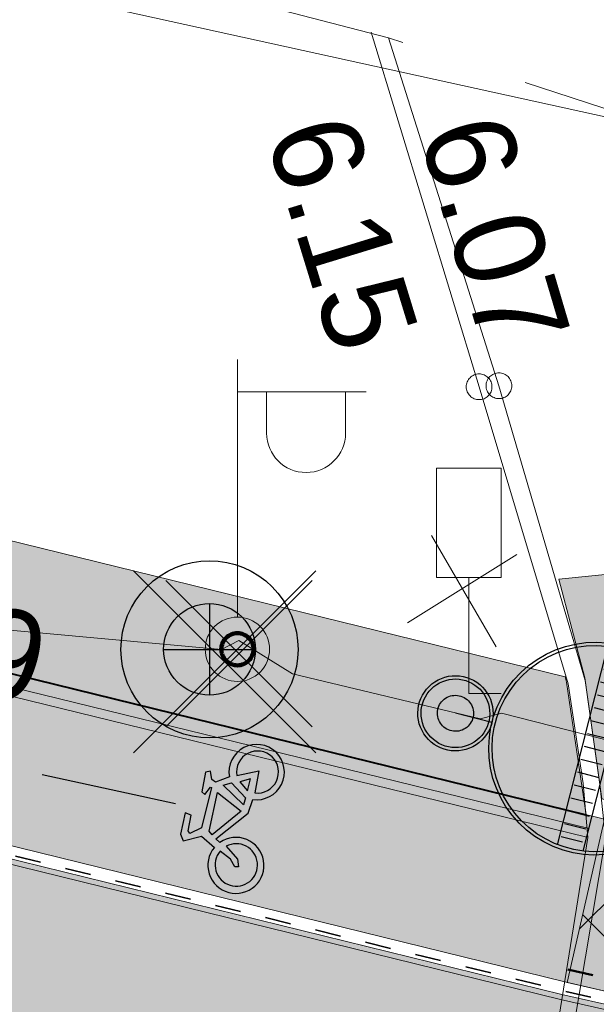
# Model space of a CAD drawing. Header units: metres. Extents: x 538891 to 1080079, y 6588829 to 13178720.
# Tile 560 of 656: x 539965.37 to 539969.84, y 6589312.12 to 6589319.77. Entities that reach past the tile are written whole.
import ezdxf

# ---------------------------------------------------------------- set-up
doc = ezdxf.new("R2010")
doc.units = ezdxf.units.M
doc.header["$LTSCALE"] = 0.4
for name, pattern in [('#16_019061_PP_TL_liiklusskeem$0$VIA31', [1, 0.5, -0.5]), ('#9_VIA31', [1, 0.5, -0.5]), ('TOOPIIR', [17.5, 15, -2.5])]:
    doc.linetypes.add(name, pattern=pattern)
doc.layers.add('GEO', color=7, linetype='Continuous')
doc.layers.add('KOLDE PST', color=7, linetype='Continuous')
doc.styles.add('Arial', font='arial.ttf')
doc.styles.add('HK Explorer Book', font='txt')
doc.linetypes.add('#15_019061_PP_ELV-4-01_v01_Puhas$0$KABEL3', pattern='A,7.5,-1.659124,-0.840876,["y",Arial,S=1.2,R=180,X=-0.840876,Y=0.134015],0,5.5,0,-0.840876,["y",Arial,S=1.2,R=0,X=-0.840876,Y=-0.6],-1.659124', length=18)
doc.linetypes.add('-SK-', pattern='A,25,-0.25,-5.975415,["SK",HK Explorer Book,S=3.5,R=0,X=-5.975415,Y=-1.75],-1.274585,25,-7.5', length=65)
doc.linetypes.add('MP_KBL', pattern='A,0,[1,MP_KBL.shx,S=1,R=0,X=0,Y=-0.5],-18.999', length=18.999)

# ---------------------------------------------------------------- blocks, each defined once
blk = doc.blocks.new('#9_019061_PP_TL (2D)')
at = {"linetype": 'Continuous', "lineweight": 0, "true_color": 0xffdf7f}
blk.add_hatch(color=41, dxfattribs=at).paths.add_polyline_path([(540078.0033, 6589286.7423), (539977.6469, 6589311.7785), (539969.9076, 6589313.5547), (539852.4138, 6589342.4308), (539846.4696, 6589343.9242), (539792.5735, 6589357.3852), (539787.2162, 6589358.7225), (539640.4989, 6589395.7995), (539628.2654, 6589398.679), (539563.8529, 6589414.9644), (539555.9774, 6589416.8194), (539478.7291, 6589436.237), (539478.4122, 6589434.9762), (539555.6416, 6589415.5634), (539563.5342, 6589413.7041), (539630.8259, 6589396.6907), (539632.5627, 6589396.2912), (539640.0546, 6589394.5709), (539786.8499, 6589357.4742), (539792.2585, 6589356.1239), (539846.1546, 6589342.6629), (539852.1036, 6589341.1684), (539969.5973, 6589312.2922), (539977.3441, 6589310.5142), (540019.7245, 6589299.9414), (540032.932, 6589296.6465), (540077.6886, 6589285.481), (540077.6957, 6589285.4791)])
at = {"linetype": 'Continuous', "lineweight": 0, "true_color": 0xadadad}
h = blk.add_hatch(color=253, dxfattribs=at)
edge = h.paths.add_edge_path()
edge.add_line((539477.7627, 6589431.943), (539486.2568, 6589429.8079))
edge.add_line((539486.2568, 6589429.8079), (539486.1105, 6589429.226))
edge.add_line((539486.1105, 6589429.226), (539487.5653, 6589428.8603))
edge.add_line((539487.5653, 6589428.8603), (539487.7115, 6589429.4422))
edge.add_line((539487.7115, 6589429.4422), (539555.6592, 6589412.3625))
edge.add_line((539555.6592, 6589412.3625), (539562.7558, 6589410.6487))
edge.add_line((539562.7558, 6589410.6487), (539566.8069, 6589409.6791))
edge.add_line((539566.8069, 6589409.6791), (539620.1117, 6589396.2021))
edge.add_arc((539619.597, 6589394.1661), 2.1, -13.65347, 75.81127, ccw=False)
edge.add_line((539621.6376, 6589393.6704), (539620.7163, 6589389.8777))
edge.add_line((539620.7163, 6589389.8777), (539624.4089, 6589388.9807))
edge.add_line((539624.4089, 6589388.9807), (539625.3126, 6589392.7008))
edge.add_arc((539627.3532, 6589392.2051), 2.1, 75.81125, 166.34655, ccw=False)
edge.add_line((539627.868, 6589394.241), (539632.6018, 6589393.0442))
edge.add_line((539632.6018, 6589393.0442), (539643.0719, 6589390.611))
edge.add_line((539643.0719, 6589390.611), (539786.0372, 6589354.4821))
edge.add_line((539786.0372, 6589354.4821), (539792.3012, 6589352.918))
edge.add_line((539792.3012, 6589352.918), (539845.3439, 6589339.6702))
edge.add_line((539845.3439, 6589339.6702), (539851.4125, 6589338.146))
edge.add_line((539851.4125, 6589338.146), (539860.749, 6589335.8514))
edge.add_line((539860.749, 6589335.8514), (539968.6993, 6589309.3207))
edge.add_line((539968.6993, 6589309.3207), (539969.2266, 6589309.1971))
edge.add_line((539969.2266, 6589309.1971), (539974.9736, 6589307.8505))
edge.add_line((539974.9736, 6589307.8505), (539975.8876, 6589307.6363))
edge.add_line((539975.8876, 6589307.6363), (539978.9425, 6589306.9204))
edge.add_line((539978.9425, 6589306.9204), (540047.1254, 6589289.9107))
edge.add_arc((540046.6171, 6589287.8731), 2.1, -13.97098, 75.9922, ccw=False)
edge.add_line((540048.6549, 6589287.3661), (540047.8151, 6589283.9904))
edge.add_line((540047.8151, 6589283.9904), (540051.5027, 6589283.073))
edge.add_line((540051.5027, 6589283.073), (540052.3413, 6589286.4437))
edge.add_arc((540054.3792, 6589285.9367), 2.1, 75.99219, 166.02903, ccw=False)
edge.add_line((540054.8875, 6589287.9742), (540076.8169, 6589282.5034))
edge.add_line((540076.8169, 6589282.5034), (540083.4395, 6589280.8094))
edge.add_line((540083.4395, 6589280.8094), (540088.4942, 6589279.5354))
edge.add_arc((540094.4575, 6589303.1955), 24.4, 255.8537, 302.82323)
edge.add_line((540107.6835, 6589282.691), (540136.9507, 6589301.5692))
edge.add_arc((540138.089, 6589299.8045), 2.1, 48.26669, 122.82323, ccw=False)
edge.add_line((540139.4869, 6589301.3716), (540137.7713, 6589305.6684))
edge.add_line((540137.7713, 6589305.6684), (540106.0574, 6589285.212))
edge.add_arc((540094.4575, 6589303.1955), 21.4, 255.8537, 302.82323, ccw=False)
edge.add_line((540089.2274, 6589282.4444), (540083.9479, 6589283.7751))
edge.add_line((540083.9479, 6589283.7751), (540077.6641, 6589285.384))
edge.add_line((540077.6641, 6589285.384), (540032.9078, 6589296.5495))
edge.add_line((540032.9078, 6589296.5495), (540019.7003, 6589299.8444))
edge.add_line((540019.7003, 6589299.8444), (539977.3208, 6589310.4169))
edge.add_line((539977.3208, 6589310.4169), (539969.5742, 6589312.1949))
edge.add_line((539969.5742, 6589312.1949), (539852.0795, 6589341.0713))
edge.add_line((539852.0795, 6589341.0713), (539846.1303, 6589342.5659))
edge.add_line((539846.1303, 6589342.5659), (539792.2343, 6589356.0269))
edge.add_line((539792.2343, 6589356.0269), (539786.8255, 6589357.3772))
edge.add_line((539786.8255, 6589357.3772), (539640.0312, 6589394.4737))
edge.add_line((539640.0312, 6589394.4737), (539632.5403, 6589396.1938))
edge.add_line((539632.5403, 6589396.1938), (539630.8025, 6589396.5935))
edge.add_line((539630.8025, 6589396.5935), (539563.5105, 6589413.6069))
edge.add_line((539563.5105, 6589413.6069), (539555.618, 6589415.4662))
edge.add_line((539555.618, 6589415.4662), (539478.4851, 6589434.8547))
edge.add_line((539478.4851, 6589434.8547), (539477.7627, 6589431.943))
at = {"linetype": 'Continuous', "lineweight": 0, "true_color": 0xd7cdff}
blk.add_hatch(color=254, dxfattribs=at).paths.add_polyline_path([(539969.8854, 6589313.7137), (539969.754, 6589314.654), (539969.551, 6589315.421), (539973.623, 6589315.8305), (539977.695, 6589316.24), (539977.3915, 6589315.6906), (539976.5208, 6589312.1908)])
at = {"linetype": 'Continuous', "lineweight": 9}
h = blk.add_hatch(dxfattribs=at)
h.set_pattern_fill('#9_ANSI37_1', style=0, pattern_type=2)
h.set_pattern_definition([(45, (0, 0), (-0.449012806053, 0.449012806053), []), (135, (0, 0), (-0.449012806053, -0.449012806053), [])])
h.paths.add_polyline_path([(539969.9076, 6589313.5547), (539969.6168, 6589312.2878), (539976.34, 6589310.7446), (539976.6308, 6589312.0117)])
at = {"color": 5, "linetype": 'Continuous', "lineweight": 40, "true_color": 0x0000ff}
blk.add_line((539934.579, 6589322.2373), (539969.7632, 6589313.5902), dxfattribs=at)
at = {"color": 26, "linetype": 'Continuous', "lineweight": 9, "true_color": 0x7f1f00, "flags": 128}
for points in [[(539478.3784, 6589434.8403), (539555.6085, 6589415.4274), (539563.501, 6589413.5681), (539630.7931, 6589396.5546), (539632.5313, 6589396.1548), (539640.0218, 6589394.4348), (539786.8158, 6589357.3384), (539792.2246, 6589355.9881), (539846.1206, 6589342.5271), (539852.0698, 6589341.0325), (539969.5649, 6589312.156), (539977.3115, 6589310.378), (540019.6906, 6589299.8056), (540032.8981, 6589296.5107), (540077.6543, 6589285.3452), (540083.938, 6589283.7363), (540089.2176, 6589282.4056, 0.207862), (540106.0791, 6589285.1784), (540137.895, 6589305.7007)], [(539478.4122, 6589434.9762), (539555.6416, 6589415.5634), (539563.5342, 6589413.7041), (539630.8259, 6589396.6907), (539632.5627, 6589396.2912), (539640.0546, 6589394.5709), (539786.8499, 6589357.4742), (539792.2585, 6589356.1239), (539846.1546, 6589342.6629), (539852.1036, 6589341.1684), (539969.5973, 6589312.2922), (539977.3441, 6589310.5142), (540019.7245, 6589299.9414), (540032.932, 6589296.6465), (540077.6886, 6589285.481), (540083.9725, 6589283.872), (540089.2518, 6589282.5414, 0.207862), (540106.0032, 6589285.2961), (540137.8191, 6589305.8183)]]:
    blk.add_lwpolyline(points, format="xyb", dxfattribs=at)
at = {"color": 26, "linetype": '#9_VIA31', "lineweight": 35, "true_color": 0x7f1f00, "flags": 128}
blk.add_lwpolyline([(538967.1483, 6589597.1198), (538965.7735, 6589591.5311), (538963.4364, 6589580.6686, 0.090401), (538963.1942, 6589573.0076), (538965.8297, 6589555.4153, 0.276139), (538973.2354, 6589546.3975), (538977.3219, 6589545.1854), (538983.151, 6589543.6469, 0.054191), (538991.0305, 6589542.4578), (538997.302, 6589542.1974, -0.05419), (539002.245, 6589541.4515), (539020.5147, 6589536.6295), (539037.1212, 6589531.4502, 0.091075), (539048.3729, 6589530.0857), (539075.1436, 6589531.72, -0.076752), (539091.2903, 6589530.2261), (539160.9259, 6589512.7814), (539209.5338, 6589500.5119), (539288.5486, 6589480.4527, 0.019126), (539291.6426, 6589479.7921), (539316.1157, 6589475.5377), (539397.2134, 6589455.1415), (539432.3306, 6589446.2745), (539471.4818, 6589436.6141), (539478.3953, 6589434.9083), (539555.6251, 6589415.4954), (539563.5176, 6589413.6361), (539630.8095, 6589396.6227), (539632.547, 6589396.223), (539640.0382, 6589394.5029), (539786.8328, 6589357.4063), (539792.2416, 6589356.056), (539846.1376, 6589342.595), (539852.0867, 6589341.1004), (539969.5811, 6589312.2241), (539977.3278, 6589310.4461), (540019.7076, 6589299.8735), (540032.915, 6589296.5786), (540077.6715, 6589285.4131), (540083.9553, 6589283.8041), (540089.2347, 6589282.4735, 0.207862), (540106.0411, 6589285.2372), (540137.857, 6589305.7595)], format="xyb", dxfattribs=at)
at = {"color": 41, "linetype": 'Continuous', "lineweight": 9, "true_color": 0xffdf7f, "flags": 128}
blk.add_lwpolyline([(539640.0546, 6589394.5709), (539786.8499, 6589357.4742), (539792.2585, 6589356.1239), (539846.1546, 6589342.6629), (539852.1036, 6589341.1684), (539969.5973, 6589312.2922), (539977.3441, 6589310.5142), (540019.7245, 6589299.9414), (540032.932, 6589296.6465), (540077.6886, 6589285.481), (540077.6957, 6589285.4791), (540078.0033, 6589286.7423), (539977.6469, 6589311.7785), (539969.9076, 6589313.5547), (539852.4138, 6589342.4308), (539846.4696, 6589343.9242), (539792.5735, 6589357.3852), (539787.2162, 6589358.7225), (539640.4989, 6589395.7995)], dxfattribs=at)
at = {"color": 251, "linetype": 'Continuous', "lineweight": 9, "true_color": 0x5b5b5b, "flags": 128}
blk.add_lwpolyline([(540032.9078, 6589296.5495), (540019.7003, 6589299.8444), (539977.3208, 6589310.4169), (539969.5742, 6589312.1949), (539852.0795, 6589341.0713), (539846.1303, 6589342.5659), (539792.2343, 6589356.0269), (539786.8255, 6589357.3772), (539640.0312, 6589394.4737)], dxfattribs=at)
at = {"color": 254, "linetype": 'Continuous', "lineweight": 9, "true_color": 0xd7cdff, "flags": 128}
blk.add_lwpolyline([(539969.8854, 6589313.7137), (539969.754, 6589314.654), (539969.551, 6589315.421), (539973.623, 6589315.8305), (539977.695, 6589316.24), (539977.3915, 6589315.6906), (539976.5208, 6589312.1908)], close=True, dxfattribs=at)
at = {"color": 7, "linetype": 'Continuous', "lineweight": 9, "flags": 128}
blk.add_lwpolyline([(539969.9076, 6589313.5547), (539969.6168, 6589312.2878), (539976.34, 6589310.7446), (539976.6308, 6589312.0117)], close=True, dxfattribs=at)
blk = doc.blocks.new('KOLDE PST TL')
at = {"color": 7}
blk.add_blockref('#9_019061_PP_TL (2D)', (0, 0), dxfattribs=at)
blk = doc.blocks.new('#13_Kolde pst HP -xref$0$likvideeritav')
at = {"color": 1, "linetype": 'Continuous', "lineweight": 25, "true_color": 0xff0000}
for p, q in [((0.7071, -0.7071), (-0.7071, 0.7071)), ((0.7071, 0.7071), (-0.7071, -0.7071))]:
    blk.add_line(p, q, dxfattribs=at)
blk = doc.blocks.new('#13_KOLDE TAIM (2D)')
at = {"linetype": 'Continuous', "lineweight": 0, "true_color": 0xc4f877}
blk.add_hatch(color=71, dxfattribs=at).paths.add_polyline_path([(539935.4085, 6589325.6376), (539936.3854, 6589325.3975), (539935.7887, 6589322.9697), (539969.5999, 6589314.66), (539969.611, 6589314.619), (539969.7632, 6589313.5902), (539934.579, 6589322.2373), (539935.1756, 6589324.665)])
at = {"color": 71, "linetype": 'Continuous', "lineweight": 5, "true_color": 0xc4f877, "flags": 128}
blk.add_lwpolyline([(539935.4085, 6589325.6376), (539936.3854, 6589325.3975), (539935.7887, 6589322.9697), (539969.5999, 6589314.66), (539969.611, 6589314.619), (539969.7632, 6589313.5902), (539934.579, 6589322.2373), (539935.1756, 6589324.665)], close=True, dxfattribs=at)
at = {"color": 1, "true_color": 0xff0000}
blk.add_blockref('#13_Kolde pst HP -xref$0$likvideeritav', (539966.9574, 6589314.7776), dxfattribs=at)
blk = doc.blocks.new('Kolde pst Taim')
at = {"color": 13, "true_color": 0xff4646}
blk.add_blockref('#13_KOLDE TAIM (2D)', (0, 0), dxfattribs=at)
blk = doc.blocks.new('#15_019061_PP_ELV-4-01_v01_Puhas$0$A$C2D7D09D12')
at = {"color": 1, "linetype": 'Continuous', "lineweight": 25, "true_color": 0xff0000}
for p, q in [((0.0354, 0.0354), (1.1707, 1.1707)), ((0.0354, 1.1707), (1.1707, 0.0354))]:
    blk.add_line(p, q, dxfattribs=at)
blk = doc.blocks.new('#15_019061_PP_ELV-4-01_v01_Puhas$0$A$C02C50846')
at = {"color": 1, "linetype": 'Continuous', "lineweight": 25, "true_color": 0xff0000}
for p, q in [((1.6261, 0.2195), (0.9864, 1.9568)), ((1.4008, 0.1366), (0.7612, 1.8739)), ((2.0955, 1.3787), (2.4144, 1.4962))]:
    blk.add_line(p, q, dxfattribs=at)
at = {"color": 1, "linetype": '#15_019061_PP_ELV-4-01_v01_Puhas$0$KABEL3', "lineweight": 25, "true_color": 0xff0000}
for p, q in [((0.9993, 1.8739), (0.8116, 1.8048)), ((1.0407, 1.7613), (0.853, 1.6921)), ((1.0822, 1.6486), (0.8945, 1.5795)), ((1.1237, 1.536), (0.936, 1.4669)), ((1.1651, 1.4234), (0.9774, 1.3543)), ((1.2066, 1.3108), (1.0189, 1.2417)), ((1.248, 1.1982), (1.0604, 1.1291)), ((1.2863, 1.0844), (1.0986, 1.0153)), ((1.3277, 0.9718), (1.1401, 0.9027)), ((1.3692, 0.8592), (1.1815, 0.7901)), ((1.4107, 0.7466), (1.223, 0.6775)), ((1.4521, 0.634), (1.2645, 0.5649)), ((1.4936, 0.5214), (1.3059, 0.4523)), ((1.5351, 0.4088), (1.3474, 0.3397)), ((1.5765, 0.2961), (1.3888, 0.227))]:
    blk.add_line(p, q, dxfattribs=at)
at = {"color": 1, "linetype": 'Continuous', "lineweight": 25, "true_color": 0xff0000, "flags": 128}
for points in [[(2.1547, 1.0467), (2.15, 0.9525), (2.1362, 0.8592), (2.1133, 0.7677), (2.0815, 0.6789), (2.0412, 0.5936), (1.9927, 0.5127), (1.9365, 0.437), (1.8732, 0.3671), (1.8033, 0.3038), (1.7275, 0.2476), (1.6467, 0.1991), (1.5614, 0.1588), (1.4726, 0.127), (1.3811, 0.1041), (1.2878, 0.0903), (1.1936, 0.0856), (1.0994, 0.0903), (1.0061, 0.1041), (0.9146, 0.127), (0.8258, 0.1588), (0.7406, 0.1991), (0.6597, 0.2476), (0.5839, 0.3038), (0.514, 0.3671), (0.4507, 0.437), (0.3945, 0.5127), (0.346, 0.5936), (0.3057, 0.6789), (0.2739, 0.7677), (0.251, 0.8592), (0.2372, 0.9525), (0.2326, 1.0467), (0.2372, 1.1409), (0.251, 1.2342), (0.2739, 1.3257), (0.3057, 1.4145), (0.346, 1.4997), (0.3945, 1.5806), (0.4507, 1.6564), (0.514, 1.7263), (0.5839, 1.7896), (0.6597, 1.8458), (0.7406, 1.8943), (0.8258, 1.9346), (0.9146, 1.9664), (1.0061, 1.9893), (1.0994, 2.0031), (1.1936, 2.0077), (1.2878, 2.0031), (1.3811, 1.9893), (1.4726, 1.9664), (1.5614, 1.9346), (1.6467, 1.8943), (1.7275, 1.8458), (1.8033, 1.7896), (1.8732, 1.7263), (1.9365, 1.6564), (1.9927, 1.5806), (2.0412, 1.4997), (2.0815, 1.4145), (2.1133, 1.3257), (2.1362, 1.2342), (2.15, 1.1409)], [(2.1247, 1.0467), (2.1202, 0.9554), (2.1068, 0.865), (2.0846, 0.7764), (2.0538, 0.6904), (2.0147, 0.6078), (1.9678, 0.5294), (1.9133, 0.456), (1.852, 0.3883), (1.7843, 0.327), (1.7109, 0.2725), (1.6325, 0.2256), (1.5499, 0.1865), (1.4639, 0.1557), (1.3753, 0.1335), (1.2849, 0.1201), (1.1936, 0.1156), (1.1024, 0.1201), (1.012, 0.1335), (0.9233, 0.1557), (0.8373, 0.1865), (0.7547, 0.2256), (0.6763, 0.2725), (0.603, 0.327), (0.5353, 0.3883), (0.4739, 0.456), (0.4195, 0.5294), (0.3725, 0.6078), (0.3334, 0.6904), (0.3026, 0.7764), (0.2804, 0.865), (0.267, 0.9554), (0.2626, 1.0467), (0.267, 1.1379), (0.2804, 1.2283), (0.3026, 1.317), (0.3334, 1.403), (0.3725, 1.4856), (0.4195, 1.564), (0.4739, 1.6373), (0.5353, 1.705), (0.603, 1.7664), (0.6763, 1.8208), (0.7547, 1.8678), (0.8373, 1.9069), (0.9233, 1.9376), (1.012, 1.9599), (1.1024, 1.9733), (1.1936, 1.9777), (1.2849, 1.9733), (1.3753, 1.9599), (1.4639, 1.9376), (1.5499, 1.9069), (1.6325, 1.8678), (1.7109, 1.8208), (1.7843, 1.7664), (1.852, 1.705), (1.9133, 1.6373), (1.9678, 1.564), (2.0147, 1.4856), (2.0538, 1.403), (2.0846, 1.317), (2.1068, 1.2283), (2.1202, 1.1379)], [(2.7543, 1.4962), (2.7527, 1.4629), (2.7478, 1.4299), (2.7397, 1.3975), (2.7285, 1.3661), (2.7142, 1.336), (2.6971, 1.3074), (2.6772, 1.2806), (2.6548, 1.2558), (2.6301, 1.2334), (2.6033, 1.2136), (2.5747, 1.1964), (2.5445, 1.1822), (2.5131, 1.1709), (2.4808, 1.1628), (2.4478, 1.1579), (2.4144, 1.1563), (2.3811, 1.1579), (2.3481, 1.1628), (2.3158, 1.1709), (2.2844, 1.1822), (2.2542, 1.1964), (2.2256, 1.2136), (2.1988, 1.2334), (2.1741, 1.2558), (2.1517, 1.2806), (2.1318, 1.3074), (2.1147, 1.336), (2.1004, 1.3661), (2.0892, 1.3975), (2.0811, 1.4299), (2.0762, 1.4629), (2.0745, 1.4962), (2.0762, 1.5295), (2.0811, 1.5625), (2.0892, 1.5949), (2.1004, 1.6263), (2.1147, 1.6564), (2.1318, 1.685), (2.1517, 1.7118), (2.1741, 1.7365), (2.1988, 1.7589), (2.2256, 1.7788), (2.2542, 1.796), (2.2844, 1.8102), (2.3158, 1.8214), (2.3481, 1.8296), (2.3811, 1.8344), (2.4144, 1.8361), (2.4478, 1.8344), (2.4808, 1.8296), (2.5131, 1.8214), (2.5445, 1.8102), (2.5747, 1.796), (2.6033, 1.7788), (2.6301, 1.7589), (2.6548, 1.7365), (2.6772, 1.7118), (2.6971, 1.685), (2.7142, 1.6564), (2.7285, 1.6263), (2.7397, 1.5949), (2.7478, 1.5625), (2.7527, 1.5295)], [(2.7243, 1.4962), (2.7229, 1.4658), (2.7184, 1.4357), (2.711, 1.4062), (2.7008, 1.3776), (2.6878, 1.3501), (2.6721, 1.324), (2.654, 1.2996), (2.6336, 1.2771), (2.611, 1.2566), (2.5866, 1.2385), (2.5605, 1.2229), (2.533, 1.2099), (2.5044, 1.1996), (2.4749, 1.1922), (2.4448, 1.1878), (2.4144, 1.1863), (2.3841, 1.1878), (2.354, 1.1922), (2.3245, 1.1996), (2.2959, 1.2099), (2.2684, 1.2229), (2.2423, 1.2385), (2.2178, 1.2566), (2.1953, 1.2771), (2.1749, 1.2996), (2.1568, 1.324), (2.1411, 1.3501), (2.1281, 1.3776), (2.1179, 1.4062), (2.1105, 1.4357), (2.106, 1.4658), (2.1045, 1.4962), (2.106, 1.5266), (2.1105, 1.5566), (2.1179, 1.5861), (2.1281, 1.6148), (2.1411, 1.6423), (2.1568, 1.6684), (2.1749, 1.6928), (2.1953, 1.7153), (2.2178, 1.7357), (2.2423, 1.7539), (2.2684, 1.7695), (2.2959, 1.7825), (2.3245, 1.7927), (2.354, 1.8001), (2.3841, 1.8046), (2.4144, 1.8061), (2.4448, 1.8046), (2.4749, 1.8001), (2.5044, 1.7927), (2.533, 1.7825), (2.5605, 1.7695), (2.5866, 1.7539), (2.611, 1.7357), (2.6336, 1.7153), (2.654, 1.6928), (2.6721, 1.6684), (2.6878, 1.6423), (2.7008, 1.6148), (2.711, 1.5861), (2.7184, 1.5566), (2.7229, 1.5266)], [(2.5772, 1.4962), (2.5764, 1.4802), (2.5741, 1.4644), (2.5702, 1.4489), (2.5648, 1.4339), (2.558, 1.4195), (2.5498, 1.4057), (2.5403, 1.3929), (2.5296, 1.3811), (2.5177, 1.3704), (2.5049, 1.3608), (2.4912, 1.3526), (2.4767, 1.3458), (2.4617, 1.3404), (2.4462, 1.3365), (2.4304, 1.3342), (2.4144, 1.3334), (2.3985, 1.3342), (2.3827, 1.3365), (2.3672, 1.3404), (2.3522, 1.3458), (2.3377, 1.3526), (2.324, 1.3608), (2.3112, 1.3704), (2.2993, 1.3811), (2.2886, 1.3929), (2.2791, 1.4057), (2.2709, 1.4195), (2.2641, 1.4339), (2.2587, 1.4489), (2.2548, 1.4644), (2.2524, 1.4802), (2.2517, 1.4962), (2.2524, 1.5121), (2.2548, 1.5279), (2.2587, 1.5434), (2.2641, 1.5585), (2.2709, 1.5729), (2.2791, 1.5866), (2.2886, 1.5995), (2.2993, 1.6113), (2.3112, 1.622), (2.324, 1.6315), (2.3377, 1.6397), (2.3522, 1.6466), (2.3672, 1.652), (2.3827, 1.6558), (2.3985, 1.6582), (2.4144, 1.659), (2.4304, 1.6582), (2.4462, 1.6558), (2.4617, 1.652), (2.4767, 1.6466), (2.4912, 1.6397), (2.5049, 1.6315), (2.5177, 1.622), (2.5296, 1.6113), (2.5403, 1.5995), (2.5498, 1.5866), (2.558, 1.5729), (2.5648, 1.5585), (2.5702, 1.5434), (2.5741, 1.5279), (2.5764, 1.5121)]]:
    blk.add_lwpolyline(points, close=True, dxfattribs=at)
blk = doc.blocks.new('#15_Kolde pst ELV-3 (2D)')
at = {"color": 1, "linetype": 'Continuous', "lineweight": 25, "true_color": 0xff0000}
for p, q in [((539966.8397, 6589315.2305), (539966.8397, 6589314.5187)), ((539966.4838, 6589314.8746), (539967.1956, 6589314.8746))]:
    blk.add_line(p, q, dxfattribs=at)
at = {"color": 1, "linetype": 'Continuous', "lineweight": 25, "true_color": 0xff0000, "flags": 128}
for points in [[(539967.5274, 6589314.8746), (539967.5241, 6589314.8072), (539967.5142, 6589314.7404), (539967.4978, 6589314.6749), (539967.4751, 6589314.6114), (539967.4462, 6589314.5504), (539967.4115, 6589314.4925), (539967.3713, 6589314.4383), (539967.326, 6589314.3883), (539967.276, 6589314.343), (539967.2218, 6589314.3028), (539967.1639, 6589314.2681), (539967.1029, 6589314.2392), (539967.0393, 6589314.2165), (539966.9739, 6589314.2001), (539966.9071, 6589314.1902), (539966.8397, 6589314.1869), (539966.7723, 6589314.1902), (539966.7055, 6589314.2001), (539966.6401, 6589314.2165), (539966.5765, 6589314.2392), (539966.5155, 6589314.2681), (539966.4576, 6589314.3028), (539966.4034, 6589314.343), (539966.3534, 6589314.3883), (539966.3081, 6589314.4383), (539966.2679, 6589314.4925), (539966.2332, 6589314.5504), (539966.2043, 6589314.6114), (539966.1816, 6589314.6749), (539966.1652, 6589314.7404), (539966.1553, 6589314.8072), (539966.152, 6589314.8746), (539966.1553, 6589314.942), (539966.1652, 6589315.0088), (539966.1816, 6589315.0742), (539966.2043, 6589315.1378), (539966.2332, 6589315.1988), (539966.2679, 6589315.2567), (539966.3081, 6589315.3109), (539966.3534, 6589315.3609), (539966.4034, 6589315.4062), (539966.4576, 6589315.4464), (539966.5155, 6589315.4811), (539966.5765, 6589315.51), (539966.6401, 6589315.5327), (539966.7055, 6589315.5491), (539966.7723, 6589315.559), (539966.8397, 6589315.5623), (539966.9071, 6589315.559), (539966.9739, 6589315.5491), (539967.0393, 6589315.5327), (539967.1029, 6589315.51), (539967.1639, 6589315.4811), (539967.2218, 6589315.4464), (539967.276, 6589315.4062), (539967.326, 6589315.3609), (539967.3713, 6589315.3109), (539967.4115, 6589315.2567), (539967.4462, 6589315.1988), (539967.4751, 6589315.1378), (539967.4978, 6589315.0742), (539967.5142, 6589315.0088), (539967.5241, 6589314.942)], [(539967.5274, 6589314.8746), (539967.5241, 6589314.8072), (539967.5142, 6589314.7404), (539967.4978, 6589314.6749), (539967.4751, 6589314.6114), (539967.4462, 6589314.5504), (539967.4115, 6589314.4925), (539967.3713, 6589314.4383), (539967.326, 6589314.3883), (539967.276, 6589314.343), (539967.2218, 6589314.3028), (539967.1639, 6589314.2681), (539967.1029, 6589314.2392), (539967.0393, 6589314.2165), (539966.9739, 6589314.2001), (539966.9071, 6589314.1902), (539966.8397, 6589314.1869), (539966.7723, 6589314.1902), (539966.7055, 6589314.2001), (539966.6401, 6589314.2165), (539966.5765, 6589314.2392), (539966.5155, 6589314.2681), (539966.4576, 6589314.3028), (539966.4034, 6589314.343), (539966.3534, 6589314.3883), (539966.3081, 6589314.4383), (539966.2679, 6589314.4925), (539966.2332, 6589314.5504), (539966.2043, 6589314.6114), (539966.1816, 6589314.6749), (539966.1652, 6589314.7404), (539966.1553, 6589314.8072), (539966.152, 6589314.8746), (539966.1553, 6589314.942), (539966.1652, 6589315.0088), (539966.1816, 6589315.0742), (539966.2043, 6589315.1378), (539966.2332, 6589315.1988), (539966.2679, 6589315.2567), (539966.3081, 6589315.3109), (539966.3534, 6589315.3609), (539966.4034, 6589315.4062), (539966.4576, 6589315.4464), (539966.5155, 6589315.4811), (539966.5765, 6589315.51), (539966.6401, 6589315.5327), (539966.7055, 6589315.5491), (539966.7723, 6589315.559), (539966.8397, 6589315.5623), (539966.9071, 6589315.559), (539966.9739, 6589315.5491), (539967.0393, 6589315.5327), (539967.1029, 6589315.51), (539967.1639, 6589315.4811), (539967.2218, 6589315.4464), (539967.276, 6589315.4062), (539967.326, 6589315.3609), (539967.3713, 6589315.3109), (539967.4115, 6589315.2567), (539967.4462, 6589315.1988), (539967.4751, 6589315.1378), (539967.4978, 6589315.0742), (539967.5142, 6589315.0088), (539967.5241, 6589314.942)], [(539967.1956, 6589314.8746), (539967.1939, 6589314.8397), (539967.1888, 6589314.8051), (539967.1803, 6589314.7713), (539967.1685, 6589314.7384), (539967.1536, 6589314.7068), (539967.1356, 6589314.6768), (539967.1148, 6589314.6488), (539967.0914, 6589314.6229), (539967.0655, 6589314.5995), (539967.0374, 6589314.5786), (539967.0075, 6589314.5607), (539966.9759, 6589314.5458), (539966.943, 6589314.534), (539966.9091, 6589314.5255), (539966.8746, 6589314.5204), (539966.8397, 6589314.5187), (539966.8048, 6589314.5204), (539966.7703, 6589314.5255), (539966.7364, 6589314.534), (539966.7035, 6589314.5458), (539966.6719, 6589314.5607), (539966.642, 6589314.5786), (539966.6139, 6589314.5995), (539966.588, 6589314.6229), (539966.5646, 6589314.6488), (539966.5438, 6589314.6768), (539966.5258, 6589314.7068), (539966.5109, 6589314.7384), (539966.4991, 6589314.7713), (539966.4906, 6589314.8051), (539966.4855, 6589314.8397), (539966.4838, 6589314.8746), (539966.4855, 6589314.9095), (539966.4906, 6589314.944), (539966.4991, 6589314.9779), (539966.5109, 6589315.0108), (539966.5258, 6589315.0424), (539966.5438, 6589315.0723), (539966.5646, 6589315.1004), (539966.588, 6589315.1263), (539966.6139, 6589315.1497), (539966.642, 6589315.1705), (539966.6719, 6589315.1885), (539966.7035, 6589315.2034), (539966.7364, 6589315.2152), (539966.7703, 6589315.2237), (539966.8048, 6589315.2288), (539966.8397, 6589315.2305), (539966.8746, 6589315.2288), (539966.9091, 6589315.2237), (539966.943, 6589315.2152), (539966.9759, 6589315.2034), (539967.0075, 6589315.1885), (539967.0374, 6589315.1705), (539967.0655, 6589315.1497), (539967.0914, 6589315.1263), (539967.1148, 6589315.1004), (539967.1356, 6589315.0723), (539967.1536, 6589315.0424), (539967.1685, 6589315.0108), (539967.1803, 6589314.9779), (539967.1888, 6589314.944), (539967.1939, 6589314.9095)], [(539967.1956, 6589314.8746), (539967.1939, 6589314.8397), (539967.1888, 6589314.8051), (539967.1803, 6589314.7713), (539967.1685, 6589314.7384), (539967.1536, 6589314.7068), (539967.1356, 6589314.6768), (539967.1148, 6589314.6488), (539967.0914, 6589314.6229), (539967.0655, 6589314.5995), (539967.0374, 6589314.5786), (539967.0075, 6589314.5607), (539966.9759, 6589314.5458), (539966.943, 6589314.534), (539966.9091, 6589314.5255), (539966.8746, 6589314.5204), (539966.8397, 6589314.5187), (539966.8048, 6589314.5204), (539966.7703, 6589314.5255), (539966.7364, 6589314.534), (539966.7035, 6589314.5458), (539966.6719, 6589314.5607), (539966.642, 6589314.5786), (539966.6139, 6589314.5995), (539966.588, 6589314.6229), (539966.5646, 6589314.6488), (539966.5438, 6589314.6768), (539966.5258, 6589314.7068), (539966.5109, 6589314.7384), (539966.4991, 6589314.7713), (539966.4906, 6589314.8051), (539966.4855, 6589314.8397), (539966.4838, 6589314.8746), (539966.4855, 6589314.9095), (539966.4906, 6589314.944), (539966.4991, 6589314.9779), (539966.5109, 6589315.0108), (539966.5258, 6589315.0424), (539966.5438, 6589315.0723), (539966.5646, 6589315.1004), (539966.588, 6589315.1263), (539966.6139, 6589315.1497), (539966.642, 6589315.1705), (539966.6719, 6589315.1885), (539966.7035, 6589315.2034), (539966.7364, 6589315.2152), (539966.7703, 6589315.2237), (539966.8048, 6589315.2288), (539966.8397, 6589315.2305), (539966.8746, 6589315.2288), (539966.9091, 6589315.2237), (539966.943, 6589315.2152), (539966.9759, 6589315.2034), (539967.0075, 6589315.1885), (539967.0374, 6589315.1705), (539967.0655, 6589315.1497), (539967.0914, 6589315.1263), (539967.1148, 6589315.1004), (539967.1356, 6589315.0723), (539967.1536, 6589315.0424), (539967.1685, 6589315.0108), (539967.1803, 6589314.9779), (539967.1888, 6589314.944), (539967.1939, 6589314.9095)]]:
    blk.add_lwpolyline(points, close=True, dxfattribs=at)
at = {"color": 1, "true_color": 0xff0000, "xscale": 0.8599499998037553, "yscale": 0.8599499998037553, "zscale": 0.8599499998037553, "rotation": 145.5853019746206}
blk.add_blockref('#15_019061_PP_ELV-4-01_v01_Puhas$0$A$C02C50846', (539971.1893, 6589314.2659), dxfattribs=at)
at = {"color": 7}
blk.add_blockref('#15_019061_PP_ELV-4-01_v01_Puhas$0$A$C2D7D09D12', (539966.4658, 6589314.2383), dxfattribs=at)
blk = doc.blocks.new('Kolde pst EL')
at = {"color": 13, "true_color": 0xff4646}
blk.add_blockref('#15_Kolde pst ELV-3 (2D)', (0, 0), dxfattribs=at)
blk = doc.blocks.new('#16_019061_PP_TL_liiklusskeem$0$likv1')
at = {"color": 1, "linetype": 'Continuous', "lineweight": 13, "true_color": 0xff0000}
for p, q in [((-0.3179, -0.3859), (0.2817, 0.4131)), ((-0.3897, 0.3132), (0.3897, -0.3132))]:
    blk.add_line(p, q, dxfattribs=at)
blk = doc.blocks.new('#16_019061_PP_TL_liiklusskeem$0$ratas')
at = {"linetype": 'Continuous', "lineweight": 0}
h = blk.add_hatch(color=7, dxfattribs=at)
h.paths.add_polyline_path([(0.1804, 0.8619), (0.1223, 0.8219), (0.2065, 0.658), (0.1254, 0.5135), (0.0616, 0.5371), (-0.0061, 0.5441), (-0.0733, 0.5341), (-0.136, 0.5077), (-0.1902, 0.4666), (-0.2325, 0.4134), (-0.2603, 0.3513), (-0.2718, 0.2843), (-0.2663, 0.2165), (-0.2442, 0.1522), (-0.2069, 0.0954), (-0.1566, 0.0496), (-0.0965, 0.0177), (-0.0305, 0.0017), (0.0375, 0.0026), (0.1032, 0.0203), (0.1624, 0.0538), (0.2114, 0.1009), (0.2473, 0.1586), (0.2677, 0.2235), (0.2714, 0.2914), (0.2581, 0.3581), (0.2287, 0.4194), (0.185, 0.4715), (0.2095, 0.5166), (0.5201, 0.2656), (0.6594, 0.2502), (0.6785, 0.1683), (0.722, 0.0962), (0.7857, 0.0412), (0.8632, 0.0085), (0.947, 0.0014), (1.029, 0.0205), (1.101, 0.064), (1.156, 0.1277), (1.1887, 0.2052), (1.1958, 0.2891), (1.1767, 0.371), (1.1332, 0.443), (1.0695, 0.498), (0.992, 0.5307), (0.9081, 0.5378), (0.8262, 0.5187), (0.7466, 0.6385), (0.7634, 0.6785), (0.84, 0.7092), (0.8201, 0.7553), (0.6273, 0.7492), (0.6058, 0.7154), (0.6885, 0.6754), (0.6869, 0.6672), (0.2845, 0.6754), (0.2065, 0.7758), (0.2279, 0.7953), (0.384, 0.8025), (0.3931, 0.8619)])
h.paths.add_polyline_path([(0.8553, 0.4521), (0.9455, 0.2523), (0.7267, 0.2451), (0.7418, 0.1833), (0.7752, 0.1292), (0.8236, 0.088), (0.8824, 0.0637), (0.9458, 0.0587), (1.0076, 0.0734), (1.0619, 0.1064), (1.1035, 0.1545), (1.1282, 0.2131), (1.1337, 0.2764), (1.1195, 0.3384), (1.0868, 0.3929), (1.039, 0.4348), (0.9806, 0.4599), (0.9173, 0.4659)])
h.paths.add_polyline_path([(-0.047, 0.4689), (-0.094, 0.4502), (-0.1351, 0.4205), (-0.1676, 0.3817), (-0.1898, 0.3362), (-0.2002, 0.2867), (-0.1981, 0.2361), (-0.1838, 0.1875), (-0.1581, 0.1439), (-0.1225, 0.1079), (-0.0792, 0.0816), (-0.0308, 0.0667), (0.0197, 0.064), (0.0694, 0.0738), (0.1152, 0.0953), (0.1544, 0.1274), (0.1845, 0.1681), (0.2039, 0.2149), (0.2112, 0.265), (0.2061, 0.3153), (0.1889, 0.363), (0.1605, 0.4049), (0.0626, 0.2697), (-0.0078, 0.2451), (-0.0154, 0.2809), (0.0473, 0.3363), (0.1009, 0.4521), (0.0535, 0.4699), (0.0032, 0.4756)])
h.paths.add_polyline_path([(0.589, 0.325), (0.6594, 0.323), (0.7726, 0.4848), (0.7328, 0.5586)])
h.paths.add_polyline_path([(0.2401, 0.5607), (0.5263, 0.3342), (0.6533, 0.5986), (0.2692, 0.5986)])
at = {"color": 7, "linetype": 'Continuous', "lineweight": 25, "flags": 128}
for points in [[(0.3931, 0.8619), (0.1804, 0.8619), (0.1223, 0.8219), (0.2065, 0.658), (0.1254, 0.5135, 0.547832), (-0.2718, 0.2843, 0.547832), (0.1032, 0.0203, 0.547832), (0.185, 0.4715), (0.2095, 0.5166), (0.5201, 0.2656), (0.6594, 0.2502, 0.726631), (1.156, 0.1277, 0.726631), (0.8262, 0.5187), (0.7466, 0.6385), (0.7634, 0.6785), (0.84, 0.7092), (0.8201, 0.7553), (0.6273, 0.7492), (0.6058, 0.7154), (0.6885, 0.6754), (0.6869, 0.6672), (0.2845, 0.6754), (0.2065, 0.7758), (0.2279, 0.7953), (0.384, 0.8025), (0.3931, 0.8619)], [(0.1605, 0.4049), (0.0626, 0.2697), (-0.0078, 0.2451), (-0.0154, 0.2809), (0.0473, 0.3363), (0.1009, 0.4521, 0.536818), (-0.2002, 0.2867, 0.536818), (0.0694, 0.0738, 0.536818), (0.1605, 0.4049)], [(0.8553, 0.4521), (0.9455, 0.2523), (0.7267, 0.2451, 0.722252), (1.1035, 0.1545, 0.722252), (0.8553, 0.4521)]]:
    blk.add_lwpolyline(points, format="xyb", dxfattribs=at)
for points in [[(0.2692, 0.5986), (0.6533, 0.5986), (0.5263, 0.3342), (0.2401, 0.5607), (0.2692, 0.5986)], [(0.7328, 0.5586), (0.7726, 0.4848), (0.6594, 0.323), (0.589, 0.325), (0.7328, 0.5586)], [(0.8017, 0.41), (0.7313, 0.3168), (0.8507, 0.3148), (0.8017, 0.41)]]:
    blk.add_lwpolyline(points, dxfattribs=at)
blk = doc.blocks.new('#16_Kolde TL (2D)')
at = {"color": 7, "linetype": '#16_019061_PP_TL_liiklusskeem$0$VIA31', "lineweight": 50}
blk.add_line((539969.6212, 6589312.3894), (539976.2128, 6589310.8764), dxfattribs=at)
at = {"color": 7, "linetype": 'Continuous', "lineweight": 25, "flags": 128}
blk.add_lwpolyline([(539966.5767, 6589313.675), (539966.1369, 6589313.7705), (539965.5409, 6589313.8999)], dxfattribs=at)
at = {"color": 3, "true_color": 0x00ff00, "rotation": 338.9377856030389}
blk.add_blockref('#16_019061_PP_TL_liiklusskeem$0$likv1', (539968.8134, 6589315.3267), dxfattribs=at)
at = {"color": 7, "xscale": 0.8000000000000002, "yscale": 0.8000000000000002, "zscale": 0.8000000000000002, "rotation": 77.61438663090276}
blk.add_blockref('#16_019061_PP_TL_liiklusskeem$0$ratas', (539967.2576, 6589313.1501), dxfattribs=at)
blk = doc.blocks.new('Kolde pst märgistus')
at = {"color": 13, "true_color": 0xff4646}
blk.add_blockref('#16_Kolde TL (2D)', (0, 0), dxfattribs=at)
blk = doc.blocks.new('LIIKLM')
at = {"color": 7, "linetype": 'Continuous', "lineweight": 9}
for p, q in [((-0.5, 3.5), (-0.5, 1.8)), ((0.5, 3.5), (-0.5, 3.5)), ((0.5, 3.5), (0.5, 1.8)), ((0.5, 1.8), (-0.5, 1.8)), ((0, 1.8), (0, 0)), ((0.5, 0), (0, 0))]:
    blk.add_line(p, q, dxfattribs=at)
blk = doc.blocks.new('MEPOST')
at = {"color": 7, "linetype": 'Continuous', "lineweight": 9, "flags": 128}
blk.add_lwpolyline([(0.5, 0), (0.498, -0.049), (0.49, -0.098), (0.478, -0.145), (0.462, -0.191), (0.441, -0.236), (0.416, -0.278), (0.387, -0.317), (0.354, -0.354), (0.317, -0.387), (0.278, -0.416), (0.236, -0.441), (0.191, -0.462), (0.145, -0.478), (0.098, -0.49), (0.049, -0.498), (0, -0.5), (-0.049, -0.498), (-0.098, -0.49), (-0.145, -0.478), (-0.191, -0.462), (-0.236, -0.441), (-0.278, -0.416), (-0.317, -0.387), (-0.354, -0.354), (-0.387, -0.317), (-0.416, -0.278), (-0.441, -0.236), (-0.462, -0.191), (-0.478, -0.145), (-0.49, -0.098), (-0.498, -0.049), (-0.5, 0), (-0.498, 0.049), (-0.49, 0.098), (-0.478, 0.145), (-0.462, 0.191), (-0.441, 0.236), (-0.416, 0.278), (-0.387, 0.317), (-0.354, 0.354), (-0.317, 0.387), (-0.278, 0.416), (-0.236, 0.441), (-0.191, 0.462), (-0.145, 0.478), (-0.098, 0.49), (-0.049, 0.498), (0, 0.5), (0.049, 0.498), (0.098, 0.49), (0.145, 0.478), (0.191, 0.462), (0.236, 0.441), (0.278, 0.416), (0.317, 0.387), (0.354, 0.354), (0.387, 0.317), (0.416, 0.278), (0.441, 0.236), (0.462, 0.191), (0.478, 0.145), (0.49, 0.098), (0.498, 0.049)], close=True, dxfattribs=at)
at = {"color": 252, "linetype": 'Continuous', "lineweight": 120, "true_color": 0x888888, "flags": 128}
blk.add_lwpolyline([(-0.25, 0, 0.414214), (0, -0.25, 0.414214), (0.25, 0, 0.414214), (0, 0.25, 0.414214)], format="xyb", close=True, dxfattribs=at)
blk = doc.blocks.new('VAPOST')
at = {"color": 7, "linetype": 'Continuous', "lineweight": 9}
for p, q in [((0, 0.5), (0, 4.5)), ((0, 4), (2, 4)), ((0.453, 3.358), (0.453, 4)), ((1.679, 3.358), (1.679, 4))]:
    blk.add_line(p, q, dxfattribs=at)
blk.add_arc((1.066, 3.358), 0.613, 180, 0, dxfattribs=at)

msp = doc.modelspace()

# ---------------------------------------------------------------- linework, layer by layer
at = {"layer": 'GEO', "color": 8, "linetype": 'TOOPIIR', "lineweight": 9, "true_color": 0x7d7d7d, "flags": 128}
msp.add_lwpolyline([(540009.728, 6589274.9396), (540007.9291, 6589283.6289), (539999.961, 6589296.693), (539999.0028, 6589310.4914), (539982.048, 6589315.103), (539968.23, 6589319.624), (539923.0062, 6589331.3898), (539909.1598, 6589323.7597), (539879.4137, 6589305.7855), (539866.718, 6589299.632), (539825.489, 6589273.6106), (539801.0362, 6589257.5566), (539784.2601, 6589247.5892), (539791.917, 6589237.292), (539811.1602, 6589201.8497), (539830.4327, 6589165.9875), (539829.9209, 6589164.7033), (539851.006, 6589125.569), (539858.994, 6589114.02), (539868.46, 6589099.0162), (539872.4814, 6589092.3517), (539891.371, 6589065.8965), (539936.7409, 6588993.1706), (540012.911, 6589042.2881), (540056.8358, 6589068.4128), (540079.5427, 6589082.4151), (540055.254, 6589125.2135), (540035.056, 6589162.5293), (540031.7637, 6589169.1877), (540025.659, 6589166.0347), (540017.2916, 6589182.4141), (540021.5537, 6589185.0254), (540011.9445, 6589204.4642), (539991.9088, 6589243.8962), (540003.1152, 6589249.6375), (540014.0907, 6589246.6002), (540015.6053, 6589252.8138), (540016.6856, 6589258.0436), (540013.746, 6589258.7749), (540014.554, 6589261.666), (540015.7891, 6589267.0477), (540013.1293, 6589268.0319), (540010.9042, 6589270.1926)], close=True, dxfattribs=at)
at = {"layer": 'GEO', "color": 8, "linetype": '-SK-', "lineweight": 9, "true_color": 0x7d7d7d, "flags": 128}
msp.add_lwpolyline([(539919.1256, 6589330.9677), (539946.5376, 6589324.1496), (539970.5113, 6589318.8776)], dxfattribs=at)
at = {"layer": 'GEO', "color": 8, "linetype": 'MP_KBL', "lineweight": 9, "true_color": 0x7d7d7d, "flags": 128}
msp.add_lwpolyline([(539915.5066, 6589327.2572), (539916.0137, 6589327.1327), (539916.3059, 6589327.4391), (539916.3696, 6589327.0608), (539924.6243, 6589324.9448), (539924.879, 6589325.31), (539924.9148, 6589324.9092), (539933.8158, 6589322.7326), (539934.0197, 6589322.987), (539934.1085, 6589322.657), (539942.164, 6589320.6878), (539942.4607, 6589321.0118), (539942.5589, 6589320.6469), (539953.176, 6589318.009), (539953.644, 6589318.2668), (539953.768, 6589317.785), (539962.345, 6589315.292), (539966.933, 6589314.874), (539967.0687, 6589314.9425), (539967.485, 6589314.685), (539968.943, 6589314.334), (539969.108, 6589314.378), (539977.703, 6589312.185), (539984.117, 6589310.762), (539985.8157, 6589310.2981), (539986.336, 6589310.006), (539986.608, 6589309.734), (539993.526, 6589308.402), (539999.2458, 6589306.9919)], dxfattribs=at)
at = {"layer": 'GEO', "color": 8, "linetype": 'Continuous', "lineweight": 9, "true_color": 0x7d7d7d, "flags": 128}
for points in [[(539969.7864, 6589313.4841), (539963.8016, 6589314.949), (539953.3395, 6589317.554), (539942.8085, 6589320.122), (539933.443, 6589322.465), (539933.692, 6589323.438), (539930.641, 6589324.192), (539930.423, 6589323.2), (539925.887, 6589324.322), (539915.5976, 6589326.859)], [(539969.77, 6589313.417), (539963.785, 6589314.882), (539953.323, 6589317.487), (539942.792, 6589320.055), (539933.365, 6589322.409), (539933.618, 6589323.379), (539930.699, 6589324.099), (539930.462, 6589323.122), (539925.867, 6589324.256), (539915.5146, 6589326.8085)], [(539967.094, 6589306.823), (539968.226, 6589307.909), (539968.7086, 6589308.525), (539969.098, 6589309.186), (539969.7778, 6589313.4145), (539969.742, 6589313.833), (539969.6246, 6589314.6056), (539968.933, 6589316.914), (539968.095, 6589319.669)], [(539968.23, 6589319.624), (539969.087, 6589316.922), (539969.756, 6589314.634), (539969.871, 6589313.828), (539969.913, 6589313.41), (539969.194, 6589309.128), (539968.822, 6589308.453), (539968.353, 6589307.806), (539967.204, 6589306.693)]]:
    msp.add_lwpolyline(points, dxfattribs=at)
for points in [[(539969.033, 6589316.914), (539969.0325, 6589316.9042), (539969.0311, 6589316.8945), (539969.0287, 6589316.885), (539969.0254, 6589316.8757), (539969.0212, 6589316.8669), (539969.0161, 6589316.8584), (539969.0103, 6589316.8506), (539969.0037, 6589316.8433), (539968.9964, 6589316.8367), (539968.9886, 6589316.8309), (539968.9801, 6589316.8258), (539968.9713, 6589316.8216), (539968.962, 6589316.8183), (539968.9525, 6589316.8159), (539968.9428, 6589316.8145), (539968.933, 6589316.814), (539968.9232, 6589316.8145), (539968.9135, 6589316.8159), (539968.904, 6589316.8183), (539968.8947, 6589316.8216), (539968.8859, 6589316.8258), (539968.8774, 6589316.8309), (539968.8696, 6589316.8367), (539968.8623, 6589316.8433), (539968.8557, 6589316.8506), (539968.8499, 6589316.8584), (539968.8448, 6589316.8669), (539968.8406, 6589316.8757), (539968.8373, 6589316.885), (539968.8349, 6589316.8945), (539968.8335, 6589316.9042), (539968.833, 6589316.914), (539968.8335, 6589316.9238), (539968.8349, 6589316.9335), (539968.8373, 6589316.943), (539968.8406, 6589316.9523), (539968.8448, 6589316.9611), (539968.8499, 6589316.9696), (539968.8557, 6589316.9774), (539968.8623, 6589316.9847), (539968.8696, 6589316.9913), (539968.8774, 6589316.9971), (539968.8859, 6589317.0022), (539968.8947, 6589317.0064), (539968.904, 6589317.0097), (539968.9135, 6589317.0121), (539968.9232, 6589317.0135), (539968.933, 6589317.014), (539968.9428, 6589317.0135), (539968.9525, 6589317.0121), (539968.962, 6589317.0097), (539968.9713, 6589317.0064), (539968.9801, 6589317.0022), (539968.9886, 6589316.9971), (539968.9964, 6589316.9913), (539969.0037, 6589316.9847), (539969.0103, 6589316.9774), (539969.0161, 6589316.9696), (539969.0212, 6589316.9611), (539969.0254, 6589316.9523), (539969.0287, 6589316.943), (539969.0311, 6589316.9335), (539969.0325, 6589316.9238)], [(539969.187, 6589316.922), (539969.1865, 6589316.9122), (539969.1851, 6589316.9025), (539969.1827, 6589316.893), (539969.1794, 6589316.8837), (539969.1752, 6589316.8749), (539969.1701, 6589316.8664), (539969.1643, 6589316.8586), (539969.1577, 6589316.8513), (539969.1504, 6589316.8447), (539969.1426, 6589316.8389), (539969.1341, 6589316.8338), (539969.1253, 6589316.8296), (539969.116, 6589316.8263), (539969.1065, 6589316.8239), (539969.0968, 6589316.8225), (539969.087, 6589316.822), (539969.0772, 6589316.8225), (539969.0675, 6589316.8239), (539969.058, 6589316.8263), (539969.0487, 6589316.8296), (539969.0399, 6589316.8338), (539969.0314, 6589316.8389), (539969.0236, 6589316.8447), (539969.0163, 6589316.8513), (539969.0097, 6589316.8586), (539969.0039, 6589316.8664), (539968.9988, 6589316.8749), (539968.9946, 6589316.8837), (539968.9913, 6589316.893), (539968.9889, 6589316.9025), (539968.9875, 6589316.9122), (539968.987, 6589316.922), (539968.9875, 6589316.9318), (539968.9889, 6589316.9415), (539968.9913, 6589316.951), (539968.9946, 6589316.9603), (539968.9988, 6589316.9691), (539969.0039, 6589316.9776), (539969.0097, 6589316.9854), (539969.0163, 6589316.9927), (539969.0236, 6589316.9993), (539969.0314, 6589317.0051), (539969.0399, 6589317.0102), (539969.0487, 6589317.0144), (539969.058, 6589317.0177), (539969.0675, 6589317.0201), (539969.0772, 6589317.0215), (539969.087, 6589317.022), (539969.0968, 6589317.0215), (539969.1065, 6589317.0201), (539969.116, 6589317.0177), (539969.1253, 6589317.0144), (539969.1341, 6589317.0102), (539969.1426, 6589317.0051), (539969.1504, 6589316.9993), (539969.1577, 6589316.9927), (539969.1643, 6589316.9854), (539969.1701, 6589316.9776), (539969.1752, 6589316.9691), (539969.1794, 6589316.9603), (539969.1827, 6589316.951), (539969.1851, 6589316.9415), (539969.1865, 6589316.9318)]]:
    msp.add_lwpolyline(points, close=True, dxfattribs=at)

# ---------------------------------------------------------------- block references
at = {"layer": 'GEO', "color": 8, "true_color": 0x7d7d7d, "xscale": 0.5, "yscale": 0.5, "zscale": 0.5}
for name, p in [('VAPOST', (539967.0565, 6589314.8755)), ('LIIKLM', (539968.853, 6589314.533)), ('MEPOST', (539967.0565, 6589314.8755))]:
    msp.add_blockref(name, p, dxfattribs=at)
at = {"layer": 'KOLDE PST', "color": 7}
for name in ['KOLDE PST TL', 'Kolde pst märgistus', 'Kolde pst Taim', 'Kolde pst EL']:
    msp.add_blockref(name, (0, 0), dxfattribs=at)

# ---------------------------------------------------------------- texts
at = {"layer": 'GEO', "color": 8, "true_color": 0x7d7d7d, "char_height": 0.7, "attachment_point": 7, "line_spacing_factor": 0.25, "style": 'HK Explorer Book'}
for s, insert, rotation in [(' 6.15', (539967.1862, 6589319.1241), 287.05125), (' 6.07', (539968.379, 6589319.1355), 286.46696), (' 6.09', (539963.4372, 6589314.9389), 345.55211)]:
    msp.add_mtext(s, dxfattribs=dict(at, insert=insert, rotation=rotation))

doc.saveas('drawing.dxf')
